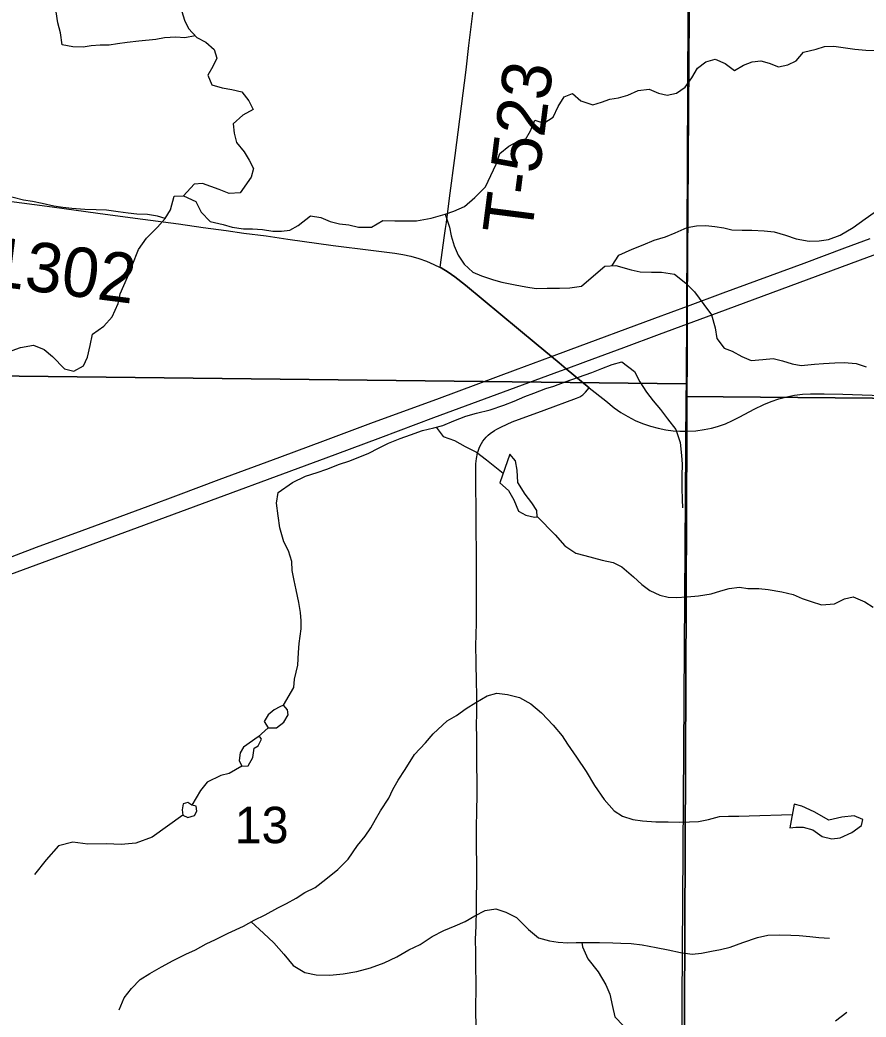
# Model space of a CAD drawing. Extents: x 0 to 34, y 0 to 22.
# Drawn here: x 18.33 to 19.303, y 17.453 to 18.6 of the extents above; entities that cross this region are included whole.
import ezdxf

# ---------------------------------------------------------------- set-up
doc = ezdxf.new("R2010")
doc.units = 0
for name, color, linetype in [('GM_X_County_Road', 7, 'Continuous'), ('GM_X_County_Road_Text', 7, 'Continuous'), ('GM_X_Interstate_Route', 7, 'Continuous'), ('GM_X_Minor_Lake', 7, 'Continuous'), ('GM_X_Minor_River', 7, 'Continuous'), ('GM_X_Rail_Line', 7, 'Continuous'), ('GM_X_Section', 7, 'Continuous'), ('GM_X_Section_Text', 7, 'Continuous'), ('GM_X_Township_Road', 7, 'Continuous'), ('GM_X_Township_Road_Text', 7, 'Continuous'), ('GM_X_US_Shield', 7, 'Continuous')]:
    doc.layers.add(name, color=color, linetype=linetype)

msp = doc.modelspace()

# ---------------------------------------------------------------- linework, layer by layer
at = {"layer": 'GM_X_County_Road'}
for points in [[(18.1345, 18.413), (18.139, 18.4125), (18.1729, 18.4085), (18.2408, 18.4009), (18.287, 18.3958), (18.3117, 18.3928), (18.3671, 18.3852), (18.4195, 18.3781), (18.4626, 18.3723), (18.5124, 18.3657), (18.5407, 18.3616), (18.5671, 18.3581), (18.5875, 18.3552), (18.6133, 18.3518), (18.638, 18.3481), (18.6904, 18.341), (18.7336, 18.3356), (18.7613, 18.3321), (18.7706, 18.3305), (18.7797, 18.3285), (18.7887, 18.3259), (18.7976, 18.3228), (18.8062, 18.3192), (18.8133, 18.3157)], [(18.8133, 18.3157), (18.8146, 18.315), (18.8227, 18.3103), (18.8304, 18.3049), (18.8426, 18.2952), (18.9239, 18.2279), (18.9416, 18.2132), (18.9502, 18.206), (18.9584, 18.1991), (18.9847, 18.1773)], [(18.9847, 18.1773), (19.0039, 18.1621), (19.0136, 18.1543), (19.0213, 18.1489), (19.0293, 18.144), (19.0376, 18.1397), (19.0463, 18.136), (19.0552, 18.1331), (19.0643, 18.1308), (19.0728, 18.129), (19.0812, 18.1278), (19.0891, 18.1273), (19.0974, 18.1272)], [(19.0974, 18.1272), (19.1075, 18.1278), (19.1169, 18.1291), (19.1253, 18.1306), (19.1323, 18.1326), (19.1416, 18.1359), (19.1498, 18.1395), (19.1582, 18.1436), (19.1746, 18.1525), (19.1857, 18.158), (19.1943, 18.1615), (19.203, 18.1645), (19.212, 18.1669), (19.221, 18.1686), (19.2302, 18.1697), (19.2395, 18.1702), (19.2549, 18.1704), (19.2766, 18.1698), (19.3325, 18.1681)]]:
    msp.add_lwpolyline(points, dxfattribs=at)
at = {"layer": 'GM_X_Interstate_Route'}
for points in [[(18.2795, 17.9674), (18.3492, 17.9939), (18.4017, 18.0132), (18.4309, 18.0239), (18.4775, 18.0411), (18.5124, 18.0542), (18.559, 18.0717), (18.629, 18.0973), (18.6814, 18.117), (18.7338, 18.1364), (18.8126, 18.1652), (18.9, 18.1977), (18.9416, 18.2132), (18.9611, 18.2205), (19.0602, 18.2571), (19.0978, 18.2711), (19.1389, 18.2863), (19.2322, 18.3206), (19.2787, 18.338), (19.3079, 18.3488)], [(18.3194, 17.9628), (18.4507, 18.011), (18.4973, 18.0284), (18.6926, 18.1006), (18.7451, 18.12), (18.8062, 18.143), (18.8937, 18.1751), (18.9519, 18.1967), (18.9584, 18.1991), (18.9811, 18.2075), (19.0248, 18.2236), (19.0656, 18.2387), (19.0977, 18.2506), (19.1414, 18.2668), (19.2171, 18.2949), (19.3424, 18.3412)]]:
    msp.add_lwpolyline(points, dxfattribs=at)
at = {"layer": 'GM_X_Minor_Lake'}
for points in [[(18.8821, 18.0678), (18.892, 18.0591), (18.8981, 18.0482), (18.9034, 18.0353), (18.9118, 18.0308), (18.9217, 18.0285), (18.9251, 18.0289), (18.9247, 18.0361), (18.9189, 18.0448), (18.911, 18.055), (18.9029, 18.0683), (18.9021, 18.0823), (18.9002, 18.0933), (18.8934, 18.1009)], [(18.8934, 18.1009), (18.8821, 18.0678)], [(18.6291, 17.8102), (18.6223, 17.8068), (18.6154, 17.801), (18.6109, 17.7934), (18.6155, 17.7862), (18.625, 17.7859), (18.6337, 17.7924), (18.6386, 17.8011), (18.6378, 17.8068), (18.633, 17.8122)], [(18.633, 17.8122), (18.6291, 17.8102)], [(18.5871, 17.7638), (18.5833, 17.7573), (18.5822, 17.7486), (18.5853, 17.7418), (18.5925, 17.7425), (18.5978, 17.752), (18.5996, 17.7627), (18.6042, 17.7653), (18.6079, 17.7729)], [(18.6079, 17.7729), (18.6063, 17.7752), (18.6042, 17.7758), (18.5871, 17.7638)], [(18.5277, 17.6972), (18.5232, 17.7002), (18.5179, 17.6987), (18.5168, 17.6918), (18.5175, 17.6858), (18.5232, 17.6828), (18.5308, 17.6854), (18.5335, 17.6904), (18.5327, 17.6961)], [(18.5327, 17.6961), (18.5277, 17.6972)], [(19.2155, 17.6712), (19.2224, 17.672), (19.2311, 17.672), (19.2421, 17.6686), (19.2528, 17.6611), (19.2638, 17.6585), (19.2736, 17.6596), (19.2869, 17.6657), (19.2982, 17.6738), (19.2997, 17.6806), (19.2895, 17.6847), (19.2754, 17.6835), (19.2603, 17.6797), (19.2436, 17.6895), (19.2295, 17.6959), (19.2204, 17.6982)], [(19.2204, 17.6982), (19.2155, 17.6712)]]:
    msp.add_lwpolyline(points, dxfattribs=at)
at = {"layer": 'GM_X_Minor_River'}
for points in [[(18.5316, 18.5821), (18.5196, 18.5799), (18.5094, 18.5804), (18.4962, 18.5798), (18.4863, 18.578), (18.4666, 18.5759), (18.4533, 18.5745), (18.4423, 18.5727), (18.4325, 18.5713), (18.4223, 18.5714), (18.412, 18.5707), (18.4026, 18.5689), (18.3908, 18.5694), (18.3787, 18.5718), (18.3766, 18.5855), (18.3736, 18.5969), (18.3718, 18.6098)], [(18.5161, 18.6099), (18.5194, 18.6), (18.5239, 18.5905), (18.5333, 18.5802), (18.5438, 18.5747), (18.5536, 18.5663), (18.5566, 18.5564), (18.5519, 18.5466), (18.5462, 18.5368), (18.5506, 18.5257), (18.5627, 18.5222), (18.5737, 18.5202), (18.5854, 18.5178), (18.5932, 18.5071), (18.5981, 18.4972), (18.5863, 18.4909), (18.5752, 18.4807), (18.5763, 18.4701), (18.5792, 18.4594), (18.5878, 18.4487), (18.5938, 18.4392), (18.5986, 18.4296), (18.5959, 18.4194)], [(18.8655, 18.4085), (18.8778, 18.4345), (18.882, 18.4466), (18.8923, 18.4553), (18.9022, 18.4605), (18.9117, 18.4627), (18.9171, 18.4728), (18.9221, 18.4849), (18.9327, 18.4814), (18.9433, 18.4885), (18.9491, 18.5006), (18.956, 18.5119), (18.9655, 18.5156), (18.9753, 18.5072), (18.9889, 18.5025), (18.9991, 18.5058), (19.0086, 18.5091), (19.0185, 18.5109), (19.0291, 18.5139), (19.0413, 18.5191), (19.0538, 18.5208), (19.0644, 18.5162), (19.0746, 18.5138), (19.0852, 18.516), (19.0951, 18.5231), (19.1028, 18.5336), (19.1093, 18.545), (19.1188, 18.5521), (19.1298, 18.555), (19.1411, 18.5503), (19.1521, 18.5423), (19.1623, 18.5482), (19.1722, 18.5523), (19.1821, 18.5534), (19.1919, 18.5506), (19.2024, 18.5463), (19.2131, 18.5485), (19.223, 18.5533), (19.2314, 18.5631), (19.2458, 18.5668), (19.2553, 18.5697), (19.2663, 18.57), (19.2769, 18.5688), (19.2905, 18.5667), (19.303, 18.5655), (19.3139, 18.565)], [(18.5959, 18.4194), (18.5833, 18.4013), (18.5708, 18.4008), (18.559, 18.4053), (18.5401, 18.4121), (18.5303, 18.4113), (18.5181, 18.398)], [(18.4969, 18.3721), (18.4882, 18.3747), (18.4768, 18.3766), (18.4643, 18.3769), (18.4544, 18.378), (18.443, 18.3795), (18.4294, 18.3814), (18.4176, 18.3817), (18.4047, 18.3821), (18.3899, 18.3835), (18.3793, 18.3846), (18.369, 18.3861), (18.3554, 18.3891), (18.3444, 18.3914), (18.3341, 18.3929), (18.3224, 18.3959), (18.3068, 18.4), (18.2958, 18.4034), (18.2848, 18.4079), (18.2703, 18.4173)], [(18.3168, 18.2186), (18.3308, 18.2236), (18.3456, 18.2263), (18.3578, 18.2214), (18.3673, 18.2131), (18.3814, 18.1991), (18.392, 18.1965), (18.4033, 18.2026), (18.4079, 18.2125), (18.4109, 18.2258), (18.4135, 18.2387), (18.4267, 18.2482), (18.4362, 18.2588), (18.443, 18.274), (18.4452, 18.2851), (18.4497, 18.2949), (18.4539, 18.3044), (18.4592, 18.3177), (18.4663, 18.3363), (18.4757, 18.3493), (18.4882, 18.3618), (18.4969, 18.3721), (18.5033, 18.382), (18.5075, 18.3976), (18.5181, 18.398), (18.5325, 18.3916), (18.5383, 18.3791), (18.5489, 18.3685), (18.5637, 18.3651), (18.574, 18.3621), (18.5872, 18.3602), (18.5975, 18.3599), (18.6089, 18.3592), (18.621, 18.3573), (18.6309, 18.3573), (18.6404, 18.3585), (18.6502, 18.3639), (18.6642, 18.3749), (18.676, 18.373), (18.687, 18.3685), (18.6976, 18.3659), (18.7082, 18.3648), (18.7196, 18.3618), (18.7344, 18.3618), (18.7473, 18.3695), (18.7613, 18.3691), (18.786, 18.3692), (18.803, 18.3723), (18.819, 18.3769), (18.8292, 18.3803), (18.8413, 18.3857), (18.8531, 18.396), (18.8655, 18.4085)], [(18.8193, 18.377), (18.8243, 18.3621), (18.8262, 18.3519), (18.8293, 18.3405), (18.8339, 18.3299), (18.8408, 18.3193), (18.851, 18.3102), (18.8609, 18.3061), (18.8746, 18.3012), (18.8844, 18.2986), (18.8996, 18.2956), (18.9118, 18.2933), (18.9239, 18.2915), (18.9364, 18.2919), (18.9505, 18.2919), (18.9626, 18.2923), (18.9759, 18.2939), (18.9899, 18.3061), (19.0027, 18.3171), (19.0156, 18.3179), (19.0331, 18.3127), (19.0433, 18.3104), (19.0566, 18.3101), (19.068, 18.3101), (19.0828, 18.3079), (19.0961, 18.2977), (19.106, 18.2875), (19.1167, 18.2731), (19.1254, 18.261), (19.1296, 18.2462), (19.1316, 18.234), (19.14, 18.2227), (19.1494, 18.2193), (19.1605, 18.2133), (19.1711, 18.2087), (19.1844, 18.2099), (19.1965, 18.2107), (19.2071, 18.2081), (19.2182, 18.2047), (19.2288, 18.2029), (19.2439, 18.2044), (19.2542, 18.2052), (19.2675, 18.206), (19.2781, 18.2064), (19.2917, 18.2053), (19.3035, 18.2012)], [(19.0114, 18.3177), (19.019, 18.3297), (19.0342, 18.3366), (19.0467, 18.3415), (19.0596, 18.3469), (19.0724, 18.3507), (19.0838, 18.3553), (19.0974, 18.3614), (19.1084, 18.3634), (19.1191, 18.3638), (19.1293, 18.3627), (19.1395, 18.3612), (19.149, 18.3589), (19.1608, 18.3586), (19.1718, 18.3586), (19.1862, 18.3579), (19.1976, 18.3564), (19.2105, 18.3527), (19.223, 18.3485), (19.2378, 18.3459), (19.2492, 18.3463), (19.2602, 18.3479), (19.2735, 18.3529), (19.2886, 18.3616), (19.3023, 18.3715), (19.3125, 18.3788)], [(18.633, 17.8122), (18.6449, 17.8326), (18.646, 17.8421), (18.6498, 17.8581), (18.6505, 17.8729), (18.6512, 17.8831), (18.6535, 17.8998), (18.6534, 17.9093), (18.6527, 17.9188), (18.6507, 17.9302), (18.6476, 17.9449), (18.6453, 17.9556), (18.643, 17.9669), (18.6426, 17.9772), (18.6388, 17.9897), (18.6334, 17.9999), (18.6288, 18.0162), (18.6269, 18.0299), (18.625, 18.0443), (18.6272, 18.0568), (18.6435, 18.0682), (18.6586, 18.0755), (18.6719, 18.0797), (18.6829, 18.0835), (18.6977, 18.0893), (18.7083, 18.0927), (18.7208, 18.0977), (18.7314, 18.1019), (18.7424, 18.1076), (18.7541, 18.1134), (18.7674, 18.1187), (18.7791, 18.1229), (18.7931, 18.1279), (18.806, 18.131), (18.8163, 18.134), (18.8291, 18.139), (18.8428, 18.1444), (18.8553, 18.1482), (18.8708, 18.152), (18.8868, 18.1574), (18.8985, 18.162), (18.9106, 18.1673), (18.9212, 18.1712), (18.9349, 18.1765), (18.9443, 18.1792), (18.9572, 18.1842), (18.9724, 18.1895), (18.9879, 18.1949), (18.9993, 18.1995), (19.0114, 18.2041), (19.0224, 18.2072), (19.0369, 18.1958), (19.043, 18.1841), (19.0506, 18.1723), (19.0582, 18.1621), (19.067, 18.1523), (19.0749, 18.1413), (19.0845, 18.1292), (19.0894, 18.1144), (19.091, 18.0992), (19.0918, 18.0894), (19.0915, 18.0761), (19.0915, 18.0617), (19.0919, 18.0488), (19.0923, 18.0393)], [(18.8088, 18.1318), (18.8167, 18.1211), (18.83, 18.1166), (18.8421, 18.1095), (18.8551, 18.1031), (18.8668, 18.0944), (18.8859, 18.079)], [(18.9251, 18.029), (18.9456, 18.0081), (18.9566, 17.9956), (18.9696, 17.9869), (18.9798, 17.9843), (18.9897, 17.9817), (18.9999, 17.979), (19.0125, 17.9764), (19.0223, 17.9711), (19.0357, 17.9598), (19.0452, 17.9511), (19.0547, 17.9439), (19.0661, 17.9386), (19.0756, 17.9364), (19.085, 17.936), (19.0976, 17.9368), (19.1104, 17.938), (19.1252, 17.9403), (19.1362, 17.9438), (19.1457, 17.9465), (19.1575, 17.9477), (19.1673, 17.9465), (19.1798, 17.9462), (19.1908, 17.9451), (19.2064, 17.9425), (19.2193, 17.9395), (19.2296, 17.935), (19.2402, 17.9312), (19.252, 17.9275), (19.2668, 17.9286), (19.2785, 17.9344), (19.2884, 17.9367), (19.302, 17.931), (19.3115, 17.925)], [(18.4442, 17.4617), (18.4499, 17.4754), (18.4582, 17.4864), (18.4684, 17.4967), (18.4794, 17.5035), (18.493, 17.5112), (18.5063, 17.5184), (18.521, 17.5257), (18.532, 17.5306), (18.5441, 17.5375), (18.5548, 17.5425), (18.5695, 17.5497), (18.5873, 17.5581), (18.5994, 17.565), (18.6119, 17.5711), (18.6267, 17.5791), (18.6366, 17.5841), (18.6479, 17.5902), (18.6578, 17.5967), (18.6695, 17.6024), (18.682, 17.6119), (18.6956, 17.623), (18.7074, 17.6351), (18.7183, 17.6507), (18.727, 17.6614), (18.7338, 17.6709), (18.7391, 17.6808), (18.7447, 17.6906), (18.7542, 17.7051), (18.7591, 17.7153), (18.7651, 17.726), (18.7731, 17.7382), (18.784, 17.7553), (18.7965, 17.769), (18.8052, 17.7792), (18.8214, 17.7941), (18.832, 17.8002), (18.8434, 17.8082), (18.8544, 17.8151), (18.8676, 17.8227), (18.8786, 17.8261), (18.8908, 17.8243), (18.9048, 17.8209), (18.9177, 17.8137), (18.9299, 17.8035), (18.9432, 17.7891), (18.9539, 17.777), (18.96, 17.7672), (18.9703, 17.7524), (18.9813, 17.7358), (18.9908, 17.7199), (19.0019, 17.7036), (19.0137, 17.6907), (19.0232, 17.6843), (19.035, 17.6805), (19.0463, 17.679), (19.0615, 17.678), (19.0756, 17.678), (19.0892, 17.6777), (19.1002, 17.6781), (19.1105, 17.6785), (19.1222, 17.6808), (19.1347, 17.6839), (19.145, 17.6843), (19.1571, 17.6843), (19.1689, 17.6847), (19.2183, 17.6863)], [(18.6155, 17.7862), (18.6042, 17.7758)], [(18.5853, 17.7418), (18.5705, 17.7334), (18.561, 17.7311), (18.5455, 17.7234), (18.5376, 17.7139), (18.5277, 17.6972)], [(18.5175, 17.6858), (18.482, 17.6602), (18.4634, 17.6533), (18.4463, 17.6518), (18.4296, 17.6525), (18.408, 17.6524), (18.3909, 17.6546), (18.3743, 17.6504), (18.3603, 17.6344), (18.3467, 17.6173)], [(18.596, 17.563), (18.6101, 17.5498), (18.6219, 17.5389), (18.6337, 17.5256), (18.6444, 17.5128), (18.6577, 17.5045), (18.6709, 17.5018), (18.6865, 17.5015), (18.7017, 17.5031), (18.7176, 17.5058), (18.7331, 17.51), (18.7491, 17.5157), (18.7634, 17.5226), (18.7775, 17.5306), (18.7903, 17.5367), (18.8043, 17.5459), (18.8176, 17.5531), (18.8305, 17.5585), (18.8422, 17.5635), (18.8532, 17.5699), (18.8653, 17.576), (18.8775, 17.578), (18.8889, 17.5742), (18.901, 17.5678), (18.9151, 17.5542), (18.9265, 17.5447), (18.939, 17.541), (18.9493, 17.5395), (18.9603, 17.5388), (18.9698, 17.5392), (18.9838, 17.5392), (18.9967, 17.5393), (19.0119, 17.5389), (19.0213, 17.5382), (19.0331, 17.5379), (19.0456, 17.5364), (19.0619, 17.5334), (19.0756, 17.5308), (19.0897, 17.5278), (19.1033, 17.5259), (19.1139, 17.5267), (19.1253, 17.529), (19.1359, 17.531), (19.1469, 17.5337), (19.1617, 17.539), (19.1784, 17.5448), (19.1901, 17.5474), (19.2034, 17.5479), (19.2167, 17.5475), (19.2265, 17.5472), (19.2387, 17.5461), (19.2489, 17.545), (19.2614, 17.5442)], [(18.9762, 17.5392), (18.977, 17.5343), (18.9831, 17.5202), (18.9953, 17.5055), (19.004, 17.4903), (19.0086, 17.4797), (19.0117, 17.4657), (19.0144, 17.4536), (19.0243, 17.4433)], [(19.2682, 17.449), (19.281, 17.4589)]]:
    msp.add_lwpolyline(points, dxfattribs=at)
at = {"layer": 'GM_X_Rail_Line'}
msp.add_lwpolyline([(19.082, 14.1642), (19.0858, 15.176), (19.0896, 16.1806), (19.0934, 17.1717), (19.0972, 18.1277), (19.0975, 18.2511), (19.0976, 18.2716), (19.1032, 19.1112), (19.1046, 20.1073), (19.105, 20.2214), (18.9873, 20.2214), (18.4948, 20.2275), (17.7586, 20.2281), (16.9636, 20.2311)], dxfattribs=at)
msp.add_lwpolyline([(20.0404, 14.169), (20.0404, 20.2202), (19.5489, 20.2208), (19.5137, 20.2208), (19.105, 20.2214), (19.1046, 20.1073), (19.1032, 19.1112), (19.0976, 18.2716), (19.0975, 18.2511), (19.0972, 18.1277), (19.0934, 17.1717), (19.0896, 16.1806), (19.0858, 15.176), (19.082, 14.1642)], close=True, dxfattribs=at)
at = {"layer": 'GM_X_Section'}
for points in [[(19.1009, 19.202), (19.0964, 18.1818), (18.1287, 18.1928), (18.1424, 19.2002)], [(18.1287, 18.1928), (19.0964, 18.1818), (19.0961, 18.167), (19.0893, 17.1816), (18.1228, 17.1877)]]:
    msp.add_lwpolyline(points, close=True, dxfattribs=at)
at = {"layer": 'GM_X_Township_Road'}
for points in [[(18.8196, 18.3606), (18.8207, 18.3675), (18.8241, 18.3952), (18.8307, 18.4445), (18.8431, 18.543), (18.8464, 18.5708), (18.8513, 18.6108)], [(18.8133, 18.3157), (18.8147, 18.3245), (18.8161, 18.3355), (18.8181, 18.3498), (18.8196, 18.3606)], [(18.9847, 18.1773), (18.9584, 18.1991), (18.9502, 18.206), (18.9416, 18.2132), (18.9239, 18.2279), (18.8426, 18.2952), (18.8304, 18.3049), (18.8227, 18.3103), (18.8146, 18.315), (18.8133, 18.3157)], [(18.8545, 18.0722), (18.8544, 18.0805), (18.8546, 18.0898), (18.8552, 18.0959), (18.8564, 18.1019), (18.8583, 18.1077), (18.8595, 18.1104), (18.861, 18.1131), (18.8626, 18.1157), (18.8644, 18.1181), (18.8663, 18.1204), (18.8685, 18.1226), (18.8708, 18.1246), (18.8757, 18.1281), (18.8784, 18.1296), (18.8839, 18.1323), (18.8962, 18.138), (18.9331, 18.1515), (18.9703, 18.1652), (18.9741, 18.1667), (18.9775, 18.1691), (18.9806, 18.1721), (18.9847, 18.1773)], [(18.855, 17.4351), (18.8546, 17.457), (18.8548, 17.494), (18.8546, 17.5102), (18.8544, 17.5279), (18.8542, 17.5427), (18.8548, 17.5582), (18.8552, 17.5768), (18.8552, 17.5909), (18.8555, 17.608), (18.8555, 17.6235), (18.8554, 17.6266), (18.8554, 17.6297), (18.8552, 17.6484), (18.8551, 17.6608), (18.8552, 17.6732), (18.8555, 17.6887), (18.8559, 17.7105), (18.8558, 17.726), (18.8556, 17.7416), (18.8556, 17.7571), (18.8554, 17.7758), (18.8553, 17.7882), (18.8555, 17.8037), (18.8554, 17.8255), (18.8553, 17.8379), (18.8548, 17.862), (18.8546, 17.8803), (18.855, 17.9063), (18.8552, 17.9592), (18.8552, 17.9841), (18.8549, 18.0183), (18.8548, 18.0401), (18.8546, 18.0618), (18.8545, 18.0722)]]:
    msp.add_lwpolyline(points, dxfattribs=at)
at = {"layer": 'GM_X_US_Shield'}
for points in [[(20.0404, 18.1586), (20.0404, 19.1656), (19.1017, 19.2088), (19.1009, 19.202), (19.0964, 18.1818), (19.0961, 18.167)], [(20.0404, 17.1473), (20.0404, 18.1586), (19.0961, 18.167), (19.0893, 17.1816), (19.0897, 17.1649)]]:
    msp.add_lwpolyline(points, close=True, dxfattribs=at)

# ---------------------------------------------------------------- texts
at = {"layer": 'GM_X_County_Road_Text'}
msp.add_text('C-1302', height=0.05682, rotation=352.7357, dxfattribs=at).set_placement((18.2122, 18.3054))
at = {"layer": 'GM_X_Section_Text'}
msp.add_text('13', height=0.04186, rotation=0, dxfattribs=at).set_placement((18.5768, 17.6534))
at = {"layer": 'GM_X_Township_Road_Text'}
msp.add_text('T-523', height=0.05682, rotation=82.7008, dxfattribs=at).set_placement((18.9184, 18.3512))

doc.saveas('drawing.dxf')
